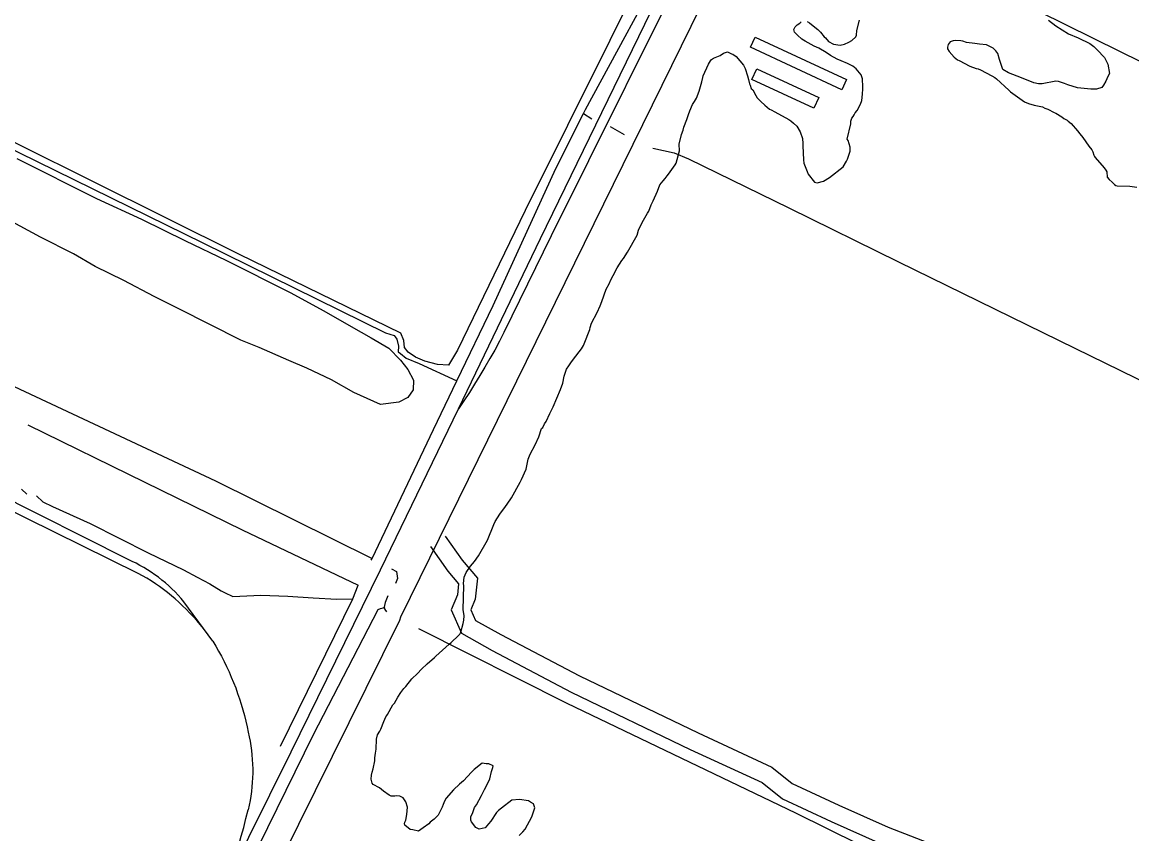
# Model space of a CAD drawing. Extents: x 3683402 to 3721514, y 487807 to 513565.
# Drawn here: x 3715316 to 3717156, y 497457 to 498803 of the extents above; entities that cross this region are included whole.
import ezdxf

# ---------------------------------------------------------------- set-up
doc = ezdxf.new("R2010")
doc.units = 0
for name, color, linetype in [('V-BLDG-OTLN', 7, 'Continuous'), ('V-RAIL-TRAK', 7, 'Continuous'), ('V-ROAD-CNTR', 7, 'Continuous'), ('V-SITE-VEGE', 7, 'Continuous'), ('V-TOPO-SHOR', 7, 'Continuous')]:
    doc.layers.add(name, color=color, linetype=linetype)

msp = doc.modelspace()

# ---------------------------------------------------------------- linework, layer by layer
at = {"layer": 'V-BLDG-OTLN'}
for points in [[(3716531.1, 498777.7), (3716682.8, 498707.4), (3716675, 498690.6), (3716523.4, 498760.9)], [(3716534.2, 498725.5), (3716636.7, 498677.6), (3716628.4, 498659.8), (3716525.9, 498707.8)]]:
    msp.add_lwpolyline(points, close=True, dxfattribs=at)
at = {"layer": 'V-RAIL-TRAK'}
for points in [[(3715505, 497071.9), (3715517.8, 497099.7), (3715525.4, 497116.4), (3715656.1, 497380.2), (3715761.7, 497592.9), (3715910.1, 497894.4), (3716039.3, 498161.5), (3716175.3, 498444.2), (3716348.1, 498799.2), (3716512.4, 499132.1), (3716677.6, 499468.1), (3716772.2, 499655.7), (3716810.6, 499732.3), (3716909.5, 499929.7), (3716971.7, 500060.1), (3717072.1, 500257.9)], [(3716810.6, 499732.3), (3716757.2, 499603.3), (3716632.9, 499341.7), (3716439.9, 498945.1), (3716192.7, 498448.2), (3716114.7, 498288), (3716107.1, 498273.5), (3716099.3, 498259.1), (3716091.3, 498244.8), (3716083.1, 498230.7), (3716074.7, 498216.6), (3716066.1, 498202.6), (3716057.3, 498188.8), (3716048.4, 498175.1), (3716039.3, 498161.5)], [(3715581.8, 497835.2), (3715575.8, 497840.9), (3715569.6, 497846.4), (3715563.3, 497851.8), (3715556.9, 497857), (3715550.3, 497862.1), (3715543.6, 497867), (3715536.8, 497871.7), (3715529.9, 497876.2), (3715522.8, 497880.6), (3715515.7, 497884.8), (3715508.4, 497888.8), (3715276, 498002.8), (3714954.3, 498159.4), (3714931.3, 498170.6), (3714736.6, 498269.3), (3714536.3, 498364.3), (3714354.9, 498454.8)], [(3715631.9, 497776.2), (3715616.7, 497797.2), (3715584.2, 497841.8), (3715579.5, 497847.4), (3715574.6, 497852.8), (3715569.5, 497858.1), (3715564.3, 497863.3), (3715558.9, 497868.3), (3715553.4, 497873.1), (3715547.7, 497877.8), (3715542, 497882.3), (3715536, 497886.6), (3715530, 497890.7), (3715523.8, 497894.7), (3715517.6, 497898.5), (3715511.2, 497902.1), (3715504.7, 497905.5), (3715498.1, 497908.7), (3715491.4, 497911.8), (3715269.3, 498023.2)], [(3715616.7, 497797.2), (3715611.2, 497803.8), (3715605.7, 497810.4), (3715599.9, 497816.8), (3715594, 497823.1), (3715588, 497829.2), (3715581.8, 497835.2)], [(3715631.9, 497776.2), (3715636.8, 497768), (3715641.6, 497759.7), (3715646.2, 497751.3), (3715650.6, 497742.8), (3715654.8, 497734.2), (3715658.9, 497725.5), (3715662.7, 497716.7), (3715666.4, 497707.9), (3715669.9, 497698.9), (3715673.2, 497689.9), (3715676.3, 497680.9), (3715679.2, 497671.7), (3715681.9, 497662.5), (3715684.5, 497653.3), (3715686.8, 497644), (3715688.9, 497634.6), (3715690.8, 497625.3), (3715692.5, 497617.8), (3715693.9, 497610.4), (3715695.1, 497602.9), (3715696.1, 497595.3), (3715696.9, 497587.8), (3715697.5, 497580.2), (3715697.9, 497572.6), (3715698.1, 497565), (3715698.1, 497557.4), (3715697.9, 497549.8), (3715697.5, 497542.2), (3715696.8, 497534.7), (3715696, 497527.1), (3715694.9, 497519.6), (3715693.7, 497512.1), (3715692.2, 497504.6), (3715690.4, 497496.6)], [(3715656.1, 497380.2), (3715661.1, 497394.6), (3715665.9, 497409.1), (3715670.5, 497423.6), (3715674.9, 497438.2), (3715679.1, 497452.9), (3715683.2, 497467.6), (3715687, 497482.4), (3715690.4, 497496.6)]]:
    msp.add_lwpolyline(points, dxfattribs=at)
at = {"layer": 'V-ROAD-CNTR'}
for points in [[(3716697.1, 499350.5), (3715943.4, 497816.4)], [(3716017.3, 497950.4), (3716045.2, 497910.7), (3716070.6, 497881), (3716066.9, 497845.8), (3716059.9, 497828.6), (3716067.6, 497810.7), (3716109.3, 497787.4), (3716239.7, 497719), (3716436.4, 497624.2), (3716558.7, 497567.7), (3716592.6, 497540.7), (3716669.8, 497504.7), (3716751.9, 497468), (3716835.5, 497435.3), (3716945.1, 497372.4), (3717068, 497320.8), (3717156.9, 497281.2), (3717233.2, 497240.5), (3717285.7, 497207.9), (3717339.1, 497186.5), (3717455.3, 497129.2)], [(3715992.8, 497933.2), (3716021.5, 497892.3), (3716039.5, 497871.3), (3716037.5, 497853.2), (3716027.4, 497828.2), (3716044.1, 497789.5), (3716095, 497761), (3716226.2, 497692.1), (3716423.6, 497597), (3716542.9, 497542), (3716576.7, 497515.1), (3716657.4, 497477.4), (3716740.3, 497440.3), (3716822.5, 497408.2), (3716931.7, 497345.4), (3717056.1, 497293.3), (3717143.7, 497254.2), (3717218.2, 497214.5), (3717272.1, 497181), (3717326.8, 497159.1), (3717442, 497102.3)], [(3715943.4, 497816.4), (3715941.3, 497810.6), (3715746, 497415.8), (3715522.6, 496961.3), (3715310.4, 496530.2), (3714982, 495857.9), (3714698, 495279.3), (3714345.3, 494566.8), (3714009.1, 493876.8), (3713946.1, 493755.3), (3713822.7, 493529.7)]]:
    msp.add_lwpolyline(points, dxfattribs=at)
at = {"layer": 'V-SITE-VEGE'}
for points in [[(3715299.6, 499323.9), (3715316.5, 499337.7), (3715356.5, 499375.7), (3715390.4, 499405), (3715403.5, 499409.4), (3715713.2, 499259.6), (3716355, 498930.9), (3716360.6, 498915.3), (3716360.5, 498913.6), (3716149.8, 498490.6), (3716037.4, 498258.6), (3716022.6, 498234.1), (3716004.3, 498235.2), (3715983.7, 498240.4), (3715967.9, 498247.3), (3715955.7, 498255.3), (3715950, 498263.2), (3715948.5, 498275.1), (3715943.5, 498287), (3715676.4, 498417.5), (3715067.1, 498720.5)], [(3716700.2, 498656.2), (3716705.6, 498666.9), (3716708, 498672.5), (3716708.9, 498683.3), (3716709.7, 498691.9), (3716709.8, 498695.3), (3716709, 498708.4), (3716706.8, 498715.3), (3716698.5, 498725.3), (3716692.9, 498729.4), (3716684.5, 498734.2), (3716673.8, 498738.4), (3716667, 498741.5), (3716656.3, 498747.4), (3716649, 498752.2), (3716636.7, 498759.4), (3716628.8, 498763), (3716614.1, 498771.3), (3716608.5, 498774.3), (3716601.3, 498780.8), (3716596.3, 498786.1), (3716595.2, 498790.7), (3716597.6, 498794.6), (3716600.6, 498797.9), (3716605.2, 498800.7), (3716607.5, 498802.9)], [(3716617.2, 498803.8), (3716621.2, 498801.4), (3716624.5, 498798.5), (3716635.2, 498790.2), (3716639.6, 498786.1), (3716645.7, 498778.5), (3716647.9, 498776.8), (3716652.9, 498770.3), (3716660.8, 498766.2), (3716672.2, 498764.2), (3716679.1, 498766.3), (3716686.6, 498769.5), (3716691.2, 498772.2), (3716698.2, 498778.3), (3716699.4, 498781.1), (3716699.6, 498788.6), (3716704, 498806.1)], [(3717017.3, 498806.1), (3717029.6, 498796.7), (3717050.9, 498783), (3717066.7, 498776.9), (3717085.9, 498767.3), (3717092.6, 498762), (3717098.1, 498756.7)], [(3716872, 498771.6), (3716863.5, 498772.4), (3716859.5, 498771.9), (3716854.3, 498769.8), (3716851.3, 498765.3), (3716850.1, 498761.3), (3716850, 498758.5), (3716852.7, 498753.8), (3716861.1, 498744.5), (3716866.7, 498740.4), (3716869.5, 498739.1), (3716886.9, 498729.6), (3716897.7, 498725.9), (3716901.1, 498725.2), (3716904.5, 498723.4), (3716923.6, 498713.8), (3716928.7, 498710.8), (3716931.5, 498708.5), (3716951.5, 498689.7), (3716954.3, 498687.3), (3716977.9, 498670.8), (3716984.1, 498667.8), (3716993.7, 498665.2), (3717007.3, 498662), (3717011.2, 498660.2), (3717016.3, 498658.4), (3717027, 498653), (3717029.9, 498651.7), (3717039.4, 498645.8), (3717042.8, 498642.9), (3717048.4, 498639.9), (3717050.1, 498638.7), (3717055.1, 498634.6), (3717065.6, 498622.3), (3717069.5, 498617.6), (3717074.5, 498611.2), (3717084.4, 498597.3), (3717089.3, 498590.9), (3717091, 498587.4), (3717092.6, 498582.3), (3717093.6, 498579.9), (3717094.7, 498578.2), (3717109.7, 498561.3), (3717112.5, 498557.2), (3717114.1, 498554.3), (3717115, 498545.7), (3717118.3, 498541.7), (3717122.8, 498537.5), (3717126.7, 498533.5), (3717128.9, 498531.7), (3717131.2, 498531.1), (3717152.3, 498530.5), (3717164.2, 498529.1)], [(3717098.1, 498756.7), (3717110.4, 498743.8), (3717113.1, 498738.6), (3717115.8, 498732.8), (3717118.8, 498717.4), (3717115.8, 498712.3), (3717112.8, 498705), (3717108.6, 498698.2), (3717105.7, 498694.3), (3717097.1, 498691.7), (3717087.9, 498691.3), (3717065.7, 498693.6), (3717049.3, 498698.6), (3717044.2, 498701), (3717034, 498704.1), (3717029.5, 498704.8), (3717007.1, 498700.3), (3717000.9, 498700.4), (3716992.9, 498701.8), (3716972.6, 498710.3), (3716958.5, 498715.8), (3716951.1, 498718.8), (3716941.6, 498724.2), (3716936.3, 498740.9), (3716933.7, 498750.6), (3716930.4, 498755.3), (3716925.9, 498759.4), (3716914.6, 498764.8), (3716903.3, 498766.2), (3716895.3, 498767), (3716881.7, 498769.1), (3716875.4, 498770.9), (3716872, 498771.6)], [(3716246.4, 498266.7), (3716247.6, 498269.5), (3716256.8, 498293.2), (3716257.4, 498296.6), (3716259.9, 498303.4), (3716269.5, 498321.4), (3716274.3, 498332.2), (3716276.8, 498339.5), (3716284.1, 498359.9), (3716288.9, 498368.9), (3716291.9, 498375.6), (3716295.5, 498382.4), (3716302.2, 498395.3), (3716309.9, 498407.7), (3716312.8, 498411), (3716319.4, 498421.1), (3716335.5, 498449.3), (3716338, 498457.8), (3716344, 498470.7), (3716352.4, 498485.9), (3716354.8, 498489.3), (3716359, 498500), (3716362, 498506.2), (3716369.3, 498522.6), (3716373, 498532.7), (3716378.9, 498539.4), (3716381.8, 498543.4), (3716385.4, 498547.8), (3716387.7, 498550.6), (3716398.4, 498566.3), (3716400.2, 498569.1), (3716405.8, 498589.5), (3716405, 498600.4), (3716408.8, 498616.3), (3716411.8, 498623.6), (3716413.1, 498628.7), (3716418, 498641.1), (3716420.5, 498649.6), (3716422.9, 498655.8), (3716427.2, 498666), (3716430.7, 498671), (3716433.7, 498676.7), (3716438.6, 498688), (3716443, 498703.8), (3716444.3, 498710.6), (3716444.9, 498713.5), (3716454, 498733.2), (3716457, 498738.3), (3716458.7, 498740.5), (3716462.2, 498742.7), (3716473.2, 498747.6), (3716478.4, 498751.4), (3716485.3, 498753.5), (3716492.1, 498749.9), (3716494.3, 498749.3), (3716499.4, 498745.7), (3716512.1, 498731.2), (3716514.8, 498726), (3716518.5, 498713.9), (3716520.1, 498707.6), (3716521.6, 498700.1), (3716522.7, 498698.4), (3716524.8, 498692.6), (3716527.1, 498690.3), (3716532.5, 498681), (3716534.7, 498677), (3716540.3, 498671.1), (3716547, 498665.2), (3716554.8, 498658.2), (3716557.6, 498657), (3716563.8, 498654), (3716586.9, 498641.4), (3716590.2, 498639), (3716594.7, 498634.9), (3716600.3, 498630.2), (3716605.7, 498620.9), (3716609.4, 498610), (3716610.4, 498601.4), (3716610.3, 498597.4), (3716611.4, 498574.6), (3716611.8, 498568.9), (3716617.2, 498555), (3716618.8, 498550.4), (3716629.3, 498537.6), (3716633.8, 498536.3), (3716644.7, 498538.9), (3716654.6, 498544.9), (3716677.3, 498562.6), (3716682.6, 498572.2), (3716684.4, 498575.6), (3716688.8, 498588.6), (3716688.9, 498595.4), (3716685.2, 498606.3), (3716683.6, 498608.7), (3716689.9, 498634.2), (3716690, 498638.2), (3716691.3, 498643.3), (3716693.7, 498646.1), (3716695.4, 498648.9), (3716696.7, 498652.3), (3716700.2, 498656.2)], [(3715306.9, 498576.8), (3715439, 498510.3), (3715513.5, 498476.2), (3715586.9, 498440.1), (3715653.5, 498407.9), (3715760.1, 498354.6), (3715816.3, 498324.2), (3715861.4, 498298.3), (3715894.7, 498279.5), (3715923.8, 498262.4), (3715943.3, 498242.4), (3715955.5, 498226.8), (3715964.5, 498209.2), (3715964.1, 498192.9), (3715955.4, 498180.5), (3715940.4, 498172.4), (3715909.8, 498168.5), (3715866, 498188.6), (3715828.6, 498209.5), (3715788, 498229), (3715757.8, 498241.9), (3715708.8, 498263.2), (3715678.6, 498275.5), (3715575.6, 498327.1), (3715535, 498347.7), (3715484.6, 498374.2), (3715437.2, 498397.6), (3715400.9, 498418.5), (3715346.3, 498446.2), (3715270.9, 498486.6)], [(3716012.3, 497501.3), (3716005.7, 497487.8), (3716003.3, 497485.6), (3715999.2, 497481.1), (3715992.3, 497476.1), (3715989.9, 497473.4), (3715980.6, 497466.7), (3715977.1, 497464), (3715973, 497461.2), (3715963.4, 497463.8), (3715959.4, 497464.4), (3715950.5, 497471.5), (3715950, 497473.8), (3715950.6, 497476.6), (3715951.8, 497479.5), (3715953.8, 497489.1), (3715954.7, 497501.1), (3715952.1, 497510.3), (3715947.6, 497516.6), (3715942, 497519.6), (3715936.9, 497519.8), (3715933.5, 497519.3), (3715927.8, 497519.4), (3715924.4, 497521.2), (3715914.8, 497527.8), (3715908.1, 497533.1), (3715898, 497539), (3715896.3, 497540.8), (3715894.8, 497547.7), (3715895, 497554.5), (3715896.2, 497559), (3715898.1, 497564.7), (3715900.7, 497577.8), (3715900.8, 497582.9), (3715901.6, 497590.9), (3715902.9, 497597.1), (3715903.4, 497614.2), (3715905.2, 497621), (3715908.8, 497627.2), (3715910.6, 497630.6), (3715915.5, 497643), (3715919.1, 497650.9), (3715920.3, 497653.1), (3715921.5, 497654.8), (3715930.5, 497670.6), (3715933.4, 497673.9), (3715938.8, 497683.5), (3715943.6, 497691.3), (3715948.9, 497698), (3715951.8, 497701.4), (3715961.8, 497713.7), (3715971.2, 497722.6), (3715978.2, 497729.8), (3715987.6, 497738.7), (3715999.8, 497749.2), (3716001.6, 497751.5), (3716023.8, 497771.4), (3716027.3, 497774.2), (3716039.5, 497785.9), (3716041.3, 497788.1), (3716043.1, 497791.5), (3716046.9, 497805.7), (3716048.2, 497811.3), (3716048.9, 497818.2), (3716046.9, 497829), (3716047.9, 497868.4), (3716047.4, 497871.8), (3716048.9, 497882.6), (3716051.9, 497890.5), (3716059, 497900.6), (3716066.1, 497908.4), (3716072.6, 497918), (3716087.5, 497943.8), (3716097.9, 497969.8), (3716100.3, 497974.9), (3716108, 497987.2), (3716117.5, 497999.5), (3716119.8, 498003.5), (3716127, 498014.1), (3716141.3, 498040), (3716143.7, 498044.5), (3716151.6, 498061.4), (3716154.8, 498077.9), (3716157.9, 498086.4), (3716166.3, 498102.1), (3716172.3, 498115.1), (3716177.2, 498128.7), (3716179, 498130.9), (3716182, 498136.5), (3716184.4, 498140.5), (3716191, 498154), (3716196.4, 498164.7), (3716208.6, 498193.5), (3716212.3, 498204.2), (3716214.3, 498215.6), (3716218.6, 498227.5), (3716222.1, 498233.1), (3716225.7, 498238.1), (3716229.8, 498243.7), (3716243.4, 498261.1), (3716246.4, 498266.7)], [(3716140, 497454.1), (3716145.9, 497460.2), (3716150, 497464.7), (3716160.8, 497485), (3716163.9, 497493.4), (3716165.7, 497500.2), (3716163.6, 497506.6), (3716158.6, 497509.5), (3716155.2, 497511.9), (3716140.4, 497514), (3716127.8, 497512.6), (3716110.4, 497499.4), (3716105.7, 497495.5), (3716102.2, 497492.2), (3716092.7, 497478.1), (3716089.2, 497473.7), (3716083.3, 497467), (3716073.6, 497464.9), (3716070.2, 497466.2), (3716067.9, 497467.4), (3716060.7, 497476.7), (3716059.7, 497479.6), (3716059.8, 497485.3), (3716062.9, 497492.6), (3716065.9, 497500.5), (3716069.4, 497505), (3716077.3, 497520.8), (3716082.6, 497530.3), (3716085.7, 497536.5), (3716091.1, 497548.4), (3716094.2, 497560.3), (3716096.1, 497567.1), (3716096.8, 497569.9), (3716089.4, 497572.9), (3716085.4, 497573), (3716078.6, 497574.4), (3716065.2, 497563.9), (3716062.3, 497561.1), (3716061.1, 497559.4), (3716047.6, 497544.9), (3716041.2, 497539.4), (3716031.3, 497529.9), (3716019, 497516), (3716016, 497510.9), (3716014.1, 497505.8), (3716012.3, 497501.3)]]:
    msp.add_lwpolyline(points, dxfattribs=at)
at = {"layer": 'V-TOPO-SHOR'}
for p, q in [((3716246.5, 498651.1), (3716260.2, 498642.3)), ((3716290.7, 498629.4), (3716314, 498616.1))]:
    msp.add_line(p, q, dxfattribs=at)
for points in [[(3716570.2, 498991.8), (3716580.8, 499020.3), (3716590, 499023.7), (3716594.2, 499023.6), (3716618.1, 499010.9), (3716704.8, 498970.5), (3716866.8, 498887.7), (3717136.4, 498753.7), (3717519, 498566), (3717540.1, 498555.5), (3717807.1, 498422.5), (3718181.9, 498236.2), (3718448.6, 498109), (3718474.3, 498096.8), (3718497.3, 498073.2), (3718528.1, 498044.6), (3718532.7, 498040.2)], [(3714472.3, 498996.4), (3714711.4, 498877.7), (3715017, 498731.9), (3715310.5, 498586.4), (3715615.4, 498437), (3715918.5, 498287.7), (3715932.9, 498283.1), (3715934.1, 498281.2), (3715937, 498276.9), (3715939.7, 498265.3), (3715939.5, 498256.3), (3715943, 498253.1), (3715952.5, 498245.6), (3715974.1, 498236.6), (3716036.7, 498207.9)], [(3715894.8, 497910.7), (3715896.1, 497913.2), (3715997.8, 498127.2), (3716036.7, 498207.9), (3716096.9, 498332.9), (3716200.7, 498560.2), (3716246.5, 498651.1), (3716249.8, 498657.7), (3716395.2, 498925.7)], [(3714504.7, 498589.1), (3714787.5, 498448.4), (3715161.8, 498264.2), (3715636.6, 498042.4), (3715896.1, 497913.2)], [(3716361.3, 498593.7), (3716396.8, 498586.1), (3716420.7, 498575.8), (3716586.9, 498494.7), (3716768.7, 498405.4), (3717061, 498262.3), (3717364.2, 498114.2), (3717534, 498033), (3717767.8, 497919.9), (3718177.3, 497717.6), (3718211.5, 497706.5)], [(3715325.5, 498135.2), (3715519.2, 498040.1), (3715680.6, 497960.9), (3715873.2, 497869.4)], [(3715314.9, 498028.3), (3715323.8, 498020.2)], [(3715339.5, 498017.4), (3715350.1, 498007.4), (3715366.2, 497999.8), (3715428.5, 497971.5), (3715524.7, 497923.1), (3715583.3, 497894.4), (3715606, 497882.3), (3715626.9, 497871.5), (3715646, 497860.1), (3715651.3, 497856.9), (3715665.1, 497850.5), (3715711.8, 497852.4), (3715756.5, 497851.2), (3715798.2, 497848.3), (3715837.5, 497846.1), (3715864.2, 497846.7)], [(3715928.4, 497896.4), (3715936.7, 497891.7), (3715938.2, 497880.2), (3715934.9, 497871.9)], [(3715744.1, 497602.1), (3715864.2, 497846.7), (3715873.2, 497869.4)], [(3715922.4, 497851.8), (3715917.7, 497840.4), (3715916.7, 497835.6), (3715916.2, 497833), (3715917.4, 497829), (3715920, 497824.9)], [(3715572.6, 497160.2), (3715799.2, 497621.7), (3715906.2, 497829.1)], [(3715906.2, 497829.1), (3715909.8, 497830.7), (3715914.2, 497831.9), (3715916.2, 497833)], [(3715972.8, 497797.5), (3716218.8, 497673.4), (3716598, 497491.8), (3716914.2, 497335.5), (3717171.4, 497213.9), (3717276, 497162.9), (3717331, 497136.6), (3717445.1, 497075), (3717655.5, 496972.2), (3717947.3, 496830.4), (3718112.1, 496755.1)]]:
    msp.add_lwpolyline(points, dxfattribs=at)

doc.saveas('drawing.dxf')
